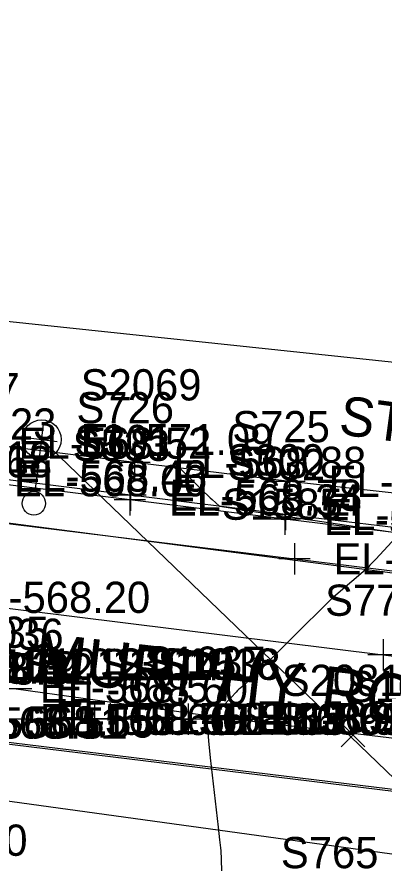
# Model space of a CAD drawing. Extents: x 1724534 to 1727318, y 657156 to 660047.
# Drawn here: x 1725691.4 to 1725738.4, y 658576.3 to 658684.7 of the extents above; entities that cross this region are included whole.
import ezdxf

# ---------------------------------------------------------------- set-up
doc = ezdxf.new("R2010")
doc.units = 0
for name, color, linetype in [('SURVEY - CENTERLINE - Preliminary', 7, 'Continuous'), ('SURVEY - CONTOURS - Intermediate with optional Text', 7, 'Continuous'), ('SURVEY - DRAINAGE - Area Shapes', 7, 'Continuous'), ('SURVEY - DRAINAGE - Storm Sewer', 7, 'Continuous'), ('SURVEY - DTM - Breaklines', 7, 'Continuous'), ('SURVEY - DTM - Breaklines - Points - Elevations', 7, 'Continuous'), ('SURVEY - DTM - Breaklines - Points - Locators', 7, 'Continuous'), ('SURVEY - DTM - Breaklines - Points - Numbers', 7, 'Continuous'), ('SURVEY - ROADSIDE BARRIERS - Points - Elevations', 7, 'Continuous'), ('SURVEY - ROADSIDE BARRIERS - Points - Locators', 7, 'Continuous'), ('SURVEY - ROADSIDE BARRIERS - Points - Numbers', 7, 'Continuous'), ('SURVEY - ROADSIDE BARRIERS with Text', 7, 'Continuous'), ('SURVEY - TRAFFIC CONTROL - Pavement Marking - Points - Elevations', 7, 'Continuous'), ('SURVEY - TRAFFIC CONTROL - Pavement Marking - Points - Locators', 7, 'Continuous'), ('SURVEY - TRAFFIC CONTROL - Pavement Marking - Points - Numbers', 7, 'Continuous'), ('SURVEY - TRAFFIC CONTROL - Pavement Marking with Text', 7, 'Continuous'), ('SURVEY - TRANSPORTATION - Features', 7, 'Continuous'), ('SURVEY - TRANSPORTATION - Features - Points - Elevations', 7, 'Continuous'), ('SURVEY - TRANSPORTATION - Features - Points - Locators', 7, 'Continuous'), ('SURVEY - TRANSPORTATION - Features - Points - Numbers', 7, 'Continuous'), ('SURVEY - TRANSPORTATION - Roads', 7, 'Continuous'), ('SURVEY - TRANSPORTATION - Roads - Points - Elevations', 7, 'Continuous'), ('SURVEY - TRANSPORTATION - Roads - Points - Locators', 7, 'Continuous'), ('SURVEY - TRANSPORTATION - Roads - Points - Numbers', 7, 'Continuous'), ('SURVEY - TRANSPORTATION - Roads Text', 7, 'Continuous'), ('SURVEY - UTILITIES - Electric (Lighting) - Points - Elevations', 7, 'Continuous'), ('SURVEY - UTILITIES - Electric (Lighting) - Points - Locators', 7, 'Continuous'), ('SURVEY - UTILITIES - Electric (Lighting) - Points - Numbers', 7, 'Continuous'), ('SURVEY - UTILITIES - Electric (Lighting) with Text', 7, 'Continuous'), ('SURVEY - UTILITIES - Low Wire Crossings', 7, 'Continuous'), ('SURVEY - UTILITIES - Low Wire Crossings - Points - Numbers', 7, 'Continuous'), ('SURVEY - UTILITIES - Overhead Wire Crossings', 7, 'Continuous'), ('SURVEY - UTILITIES - Poles and Miscellaneous with Text', 7, 'Continuous'), ('SURVEY - UTILITIES - Water with Text', 7, 'Continuous')]:
    doc.layers.add(name, color=color, linetype=linetype)

msp = doc.modelspace()

# ---------------------------------------------------------------- linework, layer by layer
at = {"layer": 'SURVEY - CENTERLINE - Preliminary'}
msp.add_line((1725165.11, 658655.74), (1725772.85, 658581.71), dxfattribs=at)
msp.add_line((1725165.11, 658655.74), (1725772.85, 658581.71), dxfattribs=at)
at = {"layer": 'SURVEY - CONTOURS - Intermediate with optional Text'}
msp.add_lwpolyline([(1725712.2, 658626.92), (1725714.84, 658624.33), (1725715.36, 658623.82), (1725715.79, 658623.41), (1725716.13, 658623.08), (1725716.37, 658622.85), (1725717.31, 658622), (1725721.48, 658621.37), (1725721.99, 658621.29), (1725725.73, 658620.73), (1725725.91, 658620.7), (1725726.13, 658620.67), (1725734.73, 658619.39), (1725735.5, 658619.28), (1725740.4, 658618.55), (1725737.33, 658615.24), (1725736.96, 658614.84), (1725736.72, 658614.57), (1725736.59, 658614.44), (1725736.31, 658614.11), (1725732.21, 658610.62), (1725731.76, 658610.22), (1725730.98, 658609.46), (1725729.85, 658608.36), (1725728.39, 658606.92), (1725724.05, 658602.61), (1725722.6, 658601.17), (1725721.52, 658600.11), (1725720.81, 658599.42), (1725720.46, 658599.1), (1725719.88, 658598.62), (1725719.77, 658598.52), (1725719.68, 658598.44), (1725719.63, 658598.39), (1725719.46, 658598.2), (1725718.81, 658597.51), (1725717.64, 658596.3), (1725717.28, 658595.93), (1725717.21, 658595.86), (1725717.13, 658595.79), (1725717.08, 658595.75), (1725716.4, 658595.19), (1725716.27, 658595.09), (1725716.15, 658595.01), (1725716.04, 658594.94), (1725715.95, 658594.9), (1725715.74, 658594.82), (1725715.7, 658594.48), (1725715.76, 658593.53), (1725715.9, 658591.96), (1725716.14, 658589.77), (1725717.15, 658580.9), (1725717.33, 658579.29), (1725717.44, 658578.28), (1725717.48, 658577.86), (1725717.49, 658577.53), (1725717.51, 658577.15), (1725717.57, 658574.87)], dxfattribs=at)
at = {"layer": 'SURVEY - DRAINAGE - Area Shapes'}
msp.add_lwpolyline([(1725876.53, 658537.52), (1725880.45, 658568.25), (1725462.78, 658619.36), (1725459.01, 658588.57)], close=True, dxfattribs=at)
at = {"layer": 'SURVEY - DRAINAGE - Storm Sewer'}
msp.add_lwpolyline([(1725899.59, 658555.37), (1725464.57, 658615.3), (1725129.38, 658652.79)], dxfattribs=at)
at = {"layer": 'SURVEY - DTM - Breaklines'}
msp.add_lwpolyline([(1725923.44, 658596.26), (1725920.35, 658596.66), (1725900.54, 658599.32), (1725880.7, 658601.79), (1725860.87, 658604.26), (1725841.02, 658606.73), (1725821.16, 658609.11), (1725805.64, 658611.08), (1725785.8, 658613.52), (1725762.7, 658616.46), (1725748.85, 658618.14), (1725745.61, 658618.54), (1725725.76, 658620.95), (1725705.91, 658623.42), (1725686.06, 658625.88)], dxfattribs=at)
at = {"layer": 'SURVEY - DTM - Breaklines - Points - Locators'}
for p, q in [((1725705.91, 658625.42), (1725705.91, 658621.42)), ((1725707.91, 658623.42), (1725703.91, 658623.42)), ((1725725.76, 658622.95), (1725725.76, 658618.95)), ((1725727.76, 658620.95), (1725723.76, 658620.95))]:
    msp.add_line(p, q, dxfattribs=at)
at = {"layer": 'SURVEY - ROADSIDE BARRIERS - Points - Locators'}
for p, q in [((1725706.43, 658629.62), (1725706.43, 658625.62)), ((1725708.43, 658627.62), (1725704.43, 658627.62)), ((1725726.3, 658627.19), (1725726.3, 658623.19)), ((1725728.3, 658625.19), (1725724.3, 658625.19))]:
    msp.add_line(p, q, dxfattribs=at)
at = {"layer": 'SURVEY - ROADSIDE BARRIERS with Text'}
msp.add_lwpolyline([(1725749.44, 658623.21), (1725747.68, 658622.94), (1725746.17, 658622.95), (1725726.3, 658625.19), (1725706.43, 658627.62), (1725686.58, 658630.08), (1725666.74, 658632.53), (1725646.89, 658635.01), (1725627.04, 658637.46), (1725607.19, 658639.9), (1725587.34, 658642.33), (1725567.5, 658644.8), (1725547.65, 658647.26), (1725530.29, 658649.41), (1725527.82, 658649.88), (1725526.28, 658650.16), (1725524.75, 658650.8)], dxfattribs=at)
at = {"layer": 'SURVEY - TRAFFIC CONTROL - Pavement Marking - Points - Locators'}
for p, q in [((1725738.3, 658604.97), (1725738.3, 658600.97)), ((1725740.3, 658602.97), (1725736.3, 658602.97)), ((1725693.28, 658598.61), (1725689.28, 658598.61)), ((1725701.3, 658596.79), (1725701.3, 658592.79)), ((1725703.3, 658596.78), (1725703.3, 658592.78)), ((1725711.3, 658596.73), (1725711.3, 658592.73)), ((1725713.3, 658596.74), (1725713.3, 658592.74)), ((1725717.03, 658597.04), (1725717.03, 658593.04)), ((1725718.78, 658596.79), (1725718.78, 658592.79)), ((1725719.01, 658596.77), (1725719.01, 658592.77)), ((1725693.3, 658594.73), (1725689.3, 658594.73)), ((1725703.3, 658594.79), (1725699.3, 658594.79)), ((1725705.3, 658594.78), (1725701.3, 658594.78)), ((1725713.3, 658594.73), (1725709.3, 658594.73)), ((1725715.3, 658594.74), (1725711.3, 658594.74)), ((1725719.03, 658595.04), (1725715.03, 658595.04)), ((1725720.78, 658594.79), (1725716.78, 658594.79)), ((1725721.01, 658594.77), (1725717.01, 658594.77))]:
    msp.add_line(p, q, dxfattribs=at)
at = {"layer": 'SURVEY - TRAFFIC CONTROL - Pavement Marking with Text'}
for points in [[(1725469.93, 658636.2), (1725476.31, 658635.37), (1725478.29, 658635.12), (1725516.01, 658630.48), (1725599.37, 658620.16), (1725678.76, 658610.34), (1725738.3, 658602.97), (1725780.72, 658597.72), (1725790.64, 658596.49), (1725852.13, 658588.67), (1725871.96, 658586.15), (1725916.15, 658580.46)], [(1725691.28, 658598.61), (1725717.03, 658595.04), (1725719.01, 658594.77), (1725742.94, 658591.92), (1725766.76, 658588.98), (1725807.97, 658583.63), (1725837.72, 658579.8), (1725859.54, 658577.09), (1725887.31, 658573.62), (1725917.05, 658569.88)], [(1725691.3, 658594.73), (1725701.3, 658594.79), (1725703.3, 658594.78), (1725711.3, 658594.73), (1725713.3, 658594.74), (1725718.78, 658594.79)]]:
    msp.add_lwpolyline(points, dxfattribs=at)
at = {"layer": 'SURVEY - TRANSPORTATION - Features'}
msp.add_lwpolyline([(1725923.36, 658595.65), (1725920.27, 658596.05), (1725900.46, 658598.7), (1725880.62, 658601.18), (1725860.79, 658603.65), (1725840.94, 658606.12), (1725821.09, 658608.5), (1725805.56, 658610.47), (1725785.72, 658612.91), (1725762.62, 658615.85), (1725748.78, 658617.53), (1725745.54, 658617.93), (1725725.68, 658620.34), (1725705.83, 658622.81), (1725685.99, 658625.27)], dxfattribs=at)
at = {"layer": 'SURVEY - TRANSPORTATION - Features - Points - Locators'}
for p, q in [((1725705.83, 658624.81), (1725705.83, 658620.81)), ((1725707.83, 658622.81), (1725703.83, 658622.81)), ((1725725.68, 658622.34), (1725725.68, 658618.34)), ((1725727.68, 658620.34), (1725723.68, 658620.34))]:
    msp.add_line(p, q, dxfattribs=at)
at = {"layer": 'SURVEY - TRANSPORTATION - Roads'}
msp.add_lwpolyline([(1725603.86, 658630.44), (1725726.92, 658615.27), (1725763.1, 658610.81), (1725790.88, 658607.34), (1725824.61, 658603.14), (1725872.23, 658597.26), (1725926.08, 658590.61)], dxfattribs=at)
at = {"layer": 'SURVEY - TRANSPORTATION - Roads - Points - Locators'}
for p, q in [((1725726.92, 658617.27), (1725726.92, 658613.27)), ((1725728.92, 658615.27), (1725724.92, 658615.27))]:
    msp.add_line(p, q, dxfattribs=at)
at = {"layer": 'SURVEY - UTILITIES - Electric (Lighting) - Points - Locators'}
for p, q in [((1725694.3, 658628.56), (1725694.79, 658632.53)), ((1725692.56, 658630.79), (1725696.53, 658630.31))]:
    msp.add_line(p, q, dxfattribs=at)
at = {"layer": 'SURVEY - UTILITIES - Electric (Lighting) with Text'}
msp.add_line((1725693.71, 658623.86), (1725694.23, 658628.08), dxfattribs=at)
for centre, radius in [((1725694.53, 658630.56), 2.5), ((1725693.53, 658622.37), 1.5)]:
    msp.add_circle(centre, radius, dxfattribs=at)
at = {"layer": 'SURVEY - UTILITIES - Low Wire Crossings'}
for p, q in [((1725732.92, 658594.21), (1725735.92, 658591.21)), ((1725735.92, 658594.21), (1725732.92, 658591.21)), ((1725734.42, 658592.71), (1725734.42, 658592.71))]:
    msp.add_line(p, q, dxfattribs=at)
at = {"layer": 'SURVEY - UTILITIES - Overhead Wire Crossings'}
for p, q in [((1725320.87, 658684.66), (1725845.29, 658629.31)), ((1725694.54, 658630.55), (1725787.86, 658540.79))]:
    msp.add_line(p, q, dxfattribs=at)
at = {"layer": 'SURVEY - UTILITIES - Water with Text'}
msp.add_lwpolyline([(1725847.72, 658579.71), (1725846.55, 658599.52), (1725380.52, 658660.1)], dxfattribs=at)

# ---------------------------------------------------------------- texts
at = {"layer": 'SURVEY - DTM - Breaklines - Points - Elevations'}
for s, p in [('EL-568.12', (1725671.21, 658626.31)), ('EL-568.43', (1725691.06, 658623.88)), ('EL-568.78', (1725710.91, 658621.42)), ('EL-569.16', (1725730.76, 658618.95))]:
    msp.add_text(s, height=4, dxfattribs=at).set_placement(p)
at = {"layer": 'SURVEY - DTM - Breaklines - Points - Numbers'}
for s, p in [('S301', (1725698.73, 658628.42)), ('S300', (1725718.25, 658625.95))]:
    msp.add_text(s, height=4, dxfattribs=at).set_placement(p)
at = {"layer": 'SURVEY - ROADSIDE BARRIERS - Points - Elevations'}
for s, p in [('EL-568.23', (1725671.74, 658630.53)), ('EL-568.52', (1725691.58, 658628.08)), ('EL-568.88', (1725711.43, 658625.62)), ('EL-569.30', (1725731.3, 658623.19))]:
    msp.add_text(s, height=4, dxfattribs=at).set_placement(p)
at = {"layer": 'SURVEY - ROADSIDE BARRIERS - Points - Numbers'}
for s, p in [('S727', (1725679.25, 658635.08)), ('S726', (1725698.99, 658632.62)), ('S725', (1725718.96, 658630.19))]:
    msp.add_text(s, height=4, dxfattribs=at).set_placement(p)
at = {"layer": 'SURVEY - TRAFFIC CONTROL - Pavement Marking - Points - Elevations'}
for s, p in [('EL-568.20', (1725683.76, 658608.34)), ('EL-568.29', (1725674.46, 658599.41)), ('EL-568.31', (1725675.58, 658599.27)), ('EL-568.32', (1725676.44, 658599.16)), ('EL-568.57', (1725694.29, 658596.87)), ('EL-568.60', (1725696.28, 658596.61)), ('EL-568.66', (1725694.3, 658592.7)), ('EL-568.69', (1725696.3, 658592.73)), ('EL-568.81', (1725706.3, 658592.79)), ('EL-568.83', (1725708.3, 658592.78)), ('EL-568.95', (1725716.3, 658592.73)), ('EL-568.97', (1725718.3, 658592.74)), ('EL-569.01', (1725722.03, 658593.04)), ('EL-569.05', (1725723.78, 658592.79)), ('EL-569.05', (1725724.01, 658592.77)), ('EL-568.51', (1725680.31, 658592.25)), ('EL-568.51', (1725680.86, 658592.26)), ('EL-568.55', (1725684.31, 658592.38)), ('EL-568.30', (1725668.04, 658577.24))]:
    msp.add_text(s, height=4, dxfattribs=at).set_placement(p)
at = {"layer": 'SURVEY - TRAFFIC CONTROL - Pavement Marking - Points - Numbers'}
for s, p in [('S776', (1725730.85, 658607.97)), ('S1035', (1725680.01, 658603.87)), ('S1036', (1725681.88, 658603.61)), ('S1010', (1725679.84, 658599.7)), ('S1011', (1725682.17, 658599.73)), ('S1012', (1725692.01, 658599.79)), ('S1013', (1725694.01, 658599.78)), ('S1014', (1725702.01, 658599.73)), ('S1015', (1725704.01, 658599.74)), ('S1037', (1725707.74, 658600.04)), ('S1016', (1725709.39, 658599.79)), ('S1038', (1725709.67, 658599.77)), ('S1039', (1725733.64, 658596.92)), ('S765', (1725725.18, 658575.65))]:
    msp.add_text(s, height=4, dxfattribs=at).set_placement(p)
at = {"layer": 'SURVEY - TRANSPORTATION - Features - Points - Elevations'}
for s, p in [('EL-567.68', (1725671.14, 658625.7)), ('EL-568.00', (1725690.99, 658623.27)), ('EL-568.34', (1725710.83, 658620.81)), ('EL-568.73', (1725730.68, 658618.34))]:
    msp.add_text(s, height=4, dxfattribs=at).set_placement(p)
at = {"layer": 'SURVEY - TRANSPORTATION - Features - Points - Numbers'}
for s, p in [('S533', (1725698.5, 658627.81)), ('S532', (1725718.35, 658625.34))]:
    msp.add_text(s, height=4, dxfattribs=at).set_placement(p)
at = {"layer": 'SURVEY - TRANSPORTATION - Roads - Points - Elevations'}
msp.add_text('EL-568.82', height=4, dxfattribs=at).set_placement((1725731.92, 658613.27))
at = {"layer": 'SURVEY - TRANSPORTATION - Roads - Points - Numbers'}
msp.add_text('S1585', height=4, dxfattribs=at).set_placement((1725717.63, 658620.27))
at = {"layer": 'SURVEY - TRANSPORTATION - Roads Text'}
msp.add_text('MURPHY ROAD (ASP.)', height=6, rotation=353.3738, dxfattribs=at).set_placement((1725693.29, 658599.9))
at = {"layer": 'SURVEY - UTILITIES - Electric (Lighting) - Points - Elevations'}
msp.add_text('EL-571.09', height=4, dxfattribs=at).set_placement((1725699.54, 658628.55))
at = {"layer": 'SURVEY - UTILITIES - Electric (Lighting) - Points - Numbers'}
msp.add_text('S2069', height=4, dxfattribs=at).set_placement((1725699.54, 658635.55))
at = {"layer": 'SURVEY - UTILITIES - Low Wire Crossings - Points - Numbers'}
msp.add_text('S2081', height=4, dxfattribs=at).set_placement((1725725.29, 658597.71))
at = {"layer": 'SURVEY - UTILITIES - Poles and Miscellaneous with Text'}
msp.add_text('STREET LIGHTING', height=5, rotation=352.4426, dxfattribs=at).set_placement((1725732.47, 658631.24))

doc.saveas('drawing.dxf')
